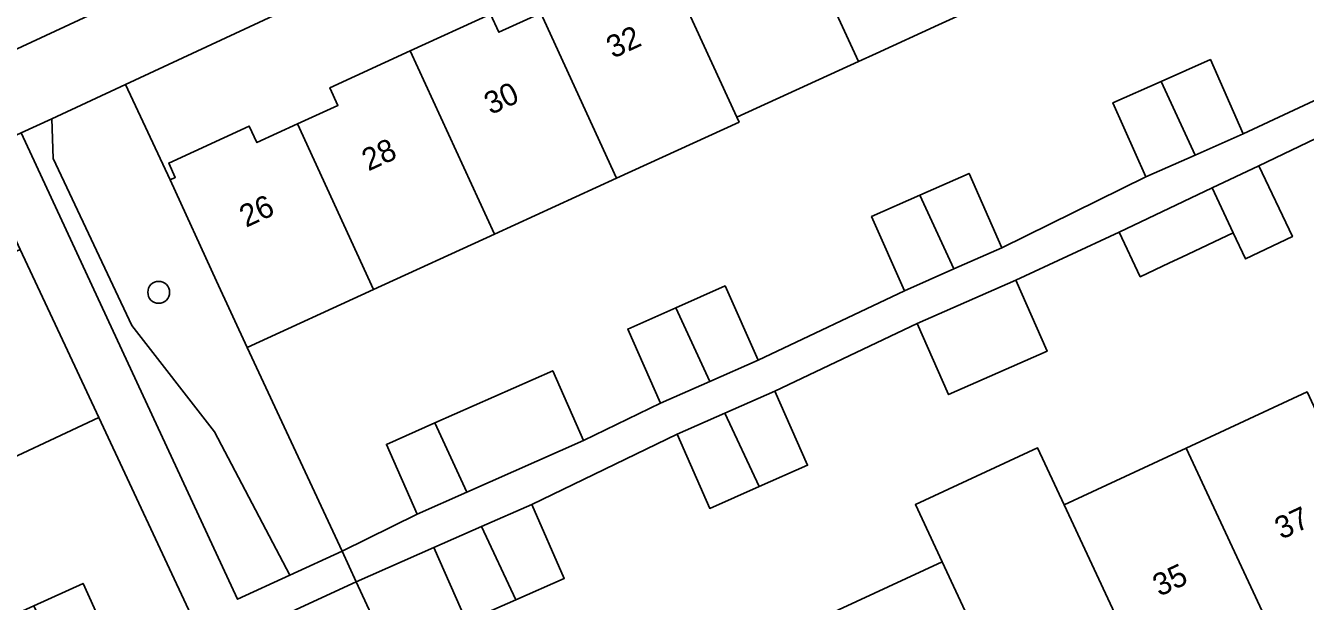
# Model space of a CAD drawing. Extents: x 160030 to 160839, y 385325 to 386450.
# Drawn here: x 160517.9 to 160575.3, y 386137.9 to 386163.7 of the extents above; entities that cross this region are included whole.
import ezdxf

# ---------------------------------------------------------------- set-up
doc = ezdxf.new("R2010")
doc.units = 0
for name, color, linetype in [('IMGEO_Boom', 7, 'Continuous'), ('IMGEO_Erf', 7, 'Continuous'), ('IMGEO_Groenvoorziening', 7, 'Continuous'), ('IMGEO_Muur', 7, 'Continuous'), ('IMGEO_Pand', 7, 'Continuous'), ('IMGEO_Pand_nummerreeks', 7, 'Continuous'), ('IMGEO_Rijbaan_lokaal_open', 7, 'Continuous'), ('IMGEO_Voetpad_open', 7, 'Continuous')]:
    doc.layers.add(name, color=color, linetype=linetype)

msp = doc.modelspace()

# ---------------------------------------------------------------- linework, layer by layer
at = {"layer": 'IMGEO_Boom'}
msp.add_circle((160523.884, 386151.72), 0.489, dxfattribs=at)
at = {"layer": 'IMGEO_Erf'}
for points in [[(160577.093, 386186.506), (160522.401, 386161.045), (160524.391, 386156.767), (160524.628, 386156.875), (160524.334, 386157.515), (160527.945, 386159.171), (160528.283, 386158.436), (160530.1, 386159.27), (160531.916, 386160.103), (160531.554, 386160.892), (160535.157, 386162.545), (160538.759, 386164.197), (160539.133, 386163.381), (160541.002, 386164.238)], [(160558.826, 386163.709), (160556.038, 386162.43), (160555.246, 386162.066), (160549.798, 386159.568), (160549.895, 386159.356), (160544.4, 386156.835), (160538.928, 386154.325), (160533.516, 386151.842), (160527.843, 386149.24), (160532.1, 386140.109), (160535.474, 386141.777), (160534.09, 386144.903), (160536.265, 386145.867), (160541.541, 386148.203), (160542.925, 386145.076), (160546.376, 386146.745), (160544.902, 386150.074), (160547.064, 386151.031), (160549.269, 386152.008), (160550.743, 386148.679), (160557.306, 386151.787), (160555.832, 386155.116), (160557.998, 386156.075), (160560.199, 386157.05), (160561.673, 386153.721), (160568.123, 386156.894), (160566.649, 386160.223), (160568.808, 386161.179), (160571.016, 386162.157), (160572.49, 386158.828), (160579.072, 386161.9)], [(160579.763, 386160.552), (160573.186, 386157.394), (160574.693, 386154.219), (160572.58, 386153.216), (160572.032, 386154.394), (160569.73, 386153.301), (160569.178, 386153.039), (160567.874, 386152.42), (160566.924, 386154.422), (160562.291, 386152.265), (160563.696, 386149.077), (160559.283, 386147.133), (160557.877, 386150.321), (160551.501, 386147.285), (160552.964, 386143.964), (160550.79, 386143.006), (160548.582, 386142.033), (160547.118, 386145.354), (160540.599, 386142.21), (160542.062, 386138.889), (160539.887, 386137.93), (160537.68, 386136.958), (160536.216, 386140.279), (160532.738, 386138.733), (160537.048, 386129.425)], [(160553.539, 386137.102), (160558.987, 386139.639), (160557.794, 386142.2), (160563.264, 386144.748), (160564.457, 386142.185), (160569.925, 386144.731), (160575.346, 386147.255)], [(160516.002, 386136.629), (160518.284, 386137.662), (160520.494, 386138.663), (160521.976, 386135.39), (160525.431, 386137.05), (160521.201, 386146.102), (160515.591, 386143.481)]]:
    msp.add_lwpolyline(points, dxfattribs=at)
at = {"layer": 'IMGEO_Groenvoorziening'}
for points in [[(160526.475, 386152.223), (160524.391, 386156.767), (160522.401, 386161.045), (160519.098, 386159.507), (160519.16, 386157.726), (160522.674, 386150.233), (160526.387, 386145.459), (160529.767, 386139.039), (160532.1, 386140.109), (160527.843, 386149.24)], [(160519.098, 386159.507), (160517.722, 386158.867), (160527.409, 386137.957), (160529.767, 386139.039), (160526.387, 386145.459), (160522.674, 386150.233), (160519.16, 386157.726)], [(160537.048, 386129.425), (160532.738, 386138.733), (160529.649, 386137.316), (160539.966, 386115.215), (160542.981, 386116.622), (160540.561, 386121.877), (160538.451, 386126.411)]]:
    msp.add_lwpolyline(points, close=True, dxfattribs=at)
at = {"layer": 'IMGEO_Muur'}
msp.add_lwpolyline([(160521.201, 386146.102), (160525.431, 386137.05)], dxfattribs=at)
at = {"layer": 'IMGEO_Pand'}
for points in [[(160556.971, 386172.589), (160553.373, 386170.938), (160553.75, 386170.114), (160551.932, 386169.28), (160555.246, 386162.066), (160556.038, 386162.43), (160558.826, 386163.709), (160560.66, 386164.55)], [(160551.932, 386169.28), (160550.115, 386168.447), (160549.72, 386169.309), (160546.092, 386167.645), (160549.798, 386159.568), (160555.246, 386162.066)], [(160546.092, 386167.645), (160542.464, 386165.981), (160542.87, 386165.095), (160541.002, 386164.238), (160544.4, 386156.835), (160549.895, 386159.356), (160549.798, 386159.568)], [(160544.4, 386156.835), (160541.002, 386164.238), (160539.133, 386163.381), (160538.759, 386164.197), (160535.157, 386162.545), (160538.928, 386154.325)], [(160538.928, 386154.325), (160535.157, 386162.545), (160531.554, 386160.892), (160531.916, 386160.103), (160530.1, 386159.27), (160533.516, 386151.842)], [(160572.49, 386158.828), (160571.016, 386162.157), (160568.808, 386161.179), (160570.326, 386157.87)], [(160566.649, 386160.223), (160568.123, 386156.894), (160570.326, 386157.87), (160568.808, 386161.179)], [(160533.516, 386151.842), (160530.1, 386159.27), (160528.283, 386158.436), (160527.945, 386159.171), (160524.334, 386157.515), (160524.628, 386156.875), (160524.391, 386156.767), (160526.475, 386152.223), (160527.843, 386149.24)], [(160573.186, 386157.394), (160571.099, 386156.404), (160572.032, 386154.394), (160572.58, 386153.216), (160574.693, 386154.219)], [(160561.673, 386153.721), (160560.199, 386157.05), (160557.998, 386156.075), (160559.518, 386152.767)], [(160555.832, 386155.116), (160557.306, 386151.787), (160559.518, 386152.767), (160557.998, 386156.075)], [(160572.032, 386154.394), (160571.099, 386156.404), (160566.924, 386154.422), (160567.874, 386152.42), (160569.178, 386153.039), (160569.73, 386153.301)], [(160517.676, 386153.645), (160517.348, 386153.492), (160517.044, 386154.143), (160513.585, 386152.527), (160513.987, 386151.666), (160512.162, 386150.813), (160515.591, 386143.481), (160521.201, 386146.102), (160519.793, 386149.116)], [(160562.291, 386152.265), (160557.877, 386150.321), (160559.283, 386147.133), (160563.696, 386149.077)], [(160550.743, 386148.679), (160549.269, 386152.008), (160547.064, 386151.031), (160548.583, 386147.722)], [(160544.902, 386150.074), (160546.376, 386146.745), (160548.583, 386147.722), (160547.064, 386151.031)], [(160542.925, 386145.076), (160541.541, 386148.203), (160536.265, 386145.867), (160537.693, 386142.76)], [(160552.964, 386143.964), (160551.501, 386147.285), (160549.257, 386146.297), (160550.79, 386143.006)], [(160569.925, 386144.731), (160573.75, 386136.522), (160577.341, 386138.194), (160576.946, 386139.044), (160578.765, 386139.89), (160575.346, 386147.255)], [(160547.118, 386145.354), (160548.582, 386142.033), (160550.79, 386143.006), (160549.257, 386146.297)], [(160536.265, 386145.867), (160534.09, 386144.903), (160535.474, 386141.777), (160537.693, 386142.76)], [(160564.457, 386142.185), (160563.264, 386144.748), (160557.794, 386142.2), (160558.987, 386139.639), (160562.77, 386131.518), (160566.359, 386133.189), (160565.982, 386134), (160567.86, 386134.874)], [(160564.457, 386142.185), (160567.86, 386134.874), (160569.742, 386135.75), (160570.161, 386134.851), (160573.75, 386136.522), (160569.925, 386144.731)], [(160542.062, 386138.889), (160540.599, 386142.21), (160538.354, 386141.221), (160539.887, 386137.93)], [(160536.216, 386140.279), (160537.68, 386136.958), (160539.887, 386137.93), (160538.354, 386141.221)], [(160553.539, 386137.102), (160556.958, 386129.76), (160558.816, 386130.625), (160559.178, 386129.846), (160562.77, 386131.518), (160558.987, 386139.639)], [(160519.794, 386134.402), (160521.976, 386135.39), (160520.494, 386138.663), (160518.284, 386137.662)]]:
    msp.add_lwpolyline(points, close=True, dxfattribs=at)
at = {"layer": 'IMGEO_Rijbaan_lokaal_open'}
msp.add_lwpolyline([(160584.496, 386199.23), (160578.3, 386196.35), (160560.025, 386187.912), (160537.655, 386177.434), (160513.219, 386166.121), (160500, 386159.992), (160493.941, 386157.182), (160472.422, 386147.141), (160446.399, 386135.166), (160443.987, 386134.037), (160446.018, 386129.468), (160446.949, 386129.9), (160448.344, 386130.483), (160448.936, 386130.762), (160449.091, 386130.835), (160456.466, 386134.298), (160482.402, 386146.356), (160500, 386154.507), (160503.949, 386156.335), (160514.984, 386161.455), (160521.373, 386164.418), (160532.299, 386169.487)], dxfattribs=at)
at = {"layer": 'IMGEO_Voetpad_open'}
for points in [[(160500, 386150.617), (160515.697, 386157.924), (160517.722, 386158.867), (160519.098, 386159.507), (160522.401, 386161.045), (160577.093, 386186.506), (160581.626, 386188.616), (160584.534, 386189.97)], [(160521.373, 386164.418), (160514.984, 386161.455)], [(160579.072, 386161.9), (160572.49, 386158.828), (160570.326, 386157.87), (160568.123, 386156.894), (160561.673, 386153.721), (160559.518, 386152.767), (160557.306, 386151.787), (160550.743, 386148.679), (160548.583, 386147.722), (160546.376, 386146.745), (160542.925, 386145.076), (160537.693, 386142.76), (160535.474, 386141.777), (160532.1, 386140.109), (160532.738, 386138.733), (160536.216, 386140.279), (160538.354, 386141.221), (160540.599, 386142.21), (160547.118, 386145.354), (160549.257, 386146.297), (160551.501, 386147.285), (160557.877, 386150.321), (160562.291, 386152.265), (160566.924, 386154.422), (160571.099, 386156.404), (160573.186, 386157.394), (160579.763, 386160.552)]]:
    msp.add_lwpolyline(points, dxfattribs=at)
msp.add_lwpolyline([(160528.047, 386136.581), (160529.649, 386137.316), (160532.738, 386138.733), (160532.1, 386140.109), (160529.767, 386139.039), (160527.409, 386137.957), (160517.722, 386158.867), (160515.697, 386157.924), (160517.676, 386153.645), (160519.793, 386149.116), (160521.201, 386146.102), (160525.431, 386137.05), (160526.107, 386135.691), (160526.158, 386135.578), (160530.278, 386126.426), (160531.697, 386123.338), (160533.785, 386118.794), (160536.242, 386113.478), (160538.304, 386114.44)], close=True, dxfattribs=at)

# ---------------------------------------------------------------- texts
at = {"layer": 'IMGEO_Pand_nummerreeks'}
for s, rotation, p in [('32', 24.74605, (160544.242, 386162.189)), ('30', 24.74891, (160538.765, 386159.664)), ('28', 24.74891, (160533.283, 386157.137)), ('26', 24.74891, (160527.799, 386154.609)), ('37', 25.06346, (160574.197, 386140.619)), ('35', 25.06346, (160568.73, 386138.062))]:
    msp.add_text(s, height=1, rotation=rotation, dxfattribs=at).set_placement(p)

doc.saveas('drawing.dxf')
